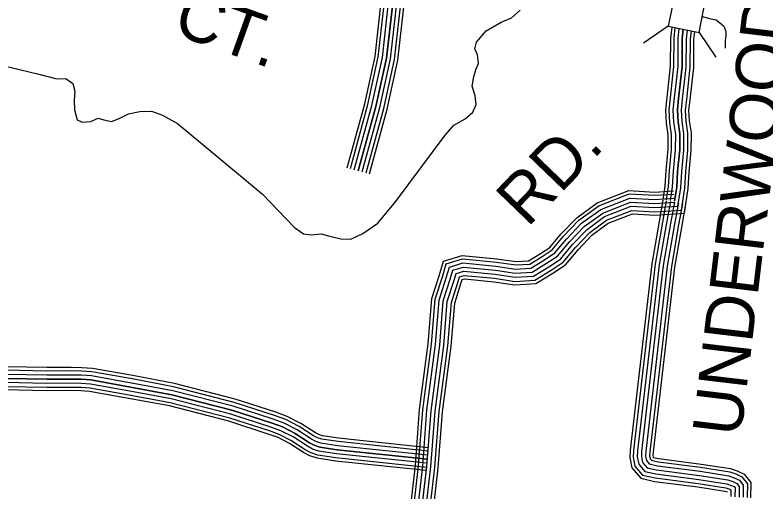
# Model space of a CAD drawing. Extents: x 1788175 to 1969470, y 584502 to 738744.
# Drawn here: x 1828747 to 1834430, y 641514 to 645120 of the extents above; entities that cross this region are included whole.
import ezdxf

# ---------------------------------------------------------------- set-up
doc = ezdxf.new("R2010")
doc.units = 0
for name, color, linetype in [('DESIGN - ROW - Right-of-Way and Easement Labels', 7, 'Continuous'), ('DESIGN - TRANSPORTATION - Text', 7, 'Continuous'), ('SURVEY - CONTOURS - Index with Text', 7, 'Continuous'), ('SURVEY - DRAINAGE - Storm Sewer', 7, 'Continuous'), ('SURVEY - TRANSPORTATION - Roads', 7, 'Continuous')]:
    doc.layers.add(name, color=color, linetype=linetype)

msp = doc.modelspace()

# ---------------------------------------------------------------- linework, layer by layer
at = {"layer": 'DESIGN - TRANSPORTATION - Text'}
for points in [[(1828600.3, 644749.8), (1828916.8, 644674.2), (1829063, 644638.3), (1829130.9, 644639.2), (1829185.3, 644602), (1829200, 644544.2), (1829194.9, 644476.2), (1829197.9, 644402.2), (1829218.8, 644326.6), (1829255, 644309.1), (1829320.8, 644316), (1829376.4, 644340.8), (1829418.5, 644327.3), (1829478.6, 644314.2), (1829534.2, 644337), (1829605.6, 644371.9), (1829691.3, 644391.1), (1829779.1, 644392.3), (1829863.4, 644363.5), (1829978, 644299.2), (1830153.6, 644153.7), (1830619.9, 643764.3), (1830862.7, 643513.8), (1830929.2, 643466.7), (1830985.3, 643457.5), (1831065.1, 643464.6), (1831119.1, 643451.4), (1831213.3, 643426.7), (1831289.2, 643425.8), (1831378.6, 643467), (1831491.4, 643546.5), (1831627.1, 643706.4), (1832002.1, 644211.4), (1832067.1, 644286.3), (1832152.3, 644335.4), (1832211.6, 644384.2), (1832236.8, 644442.6), (1832228, 644508.4), (1832207.1, 644582.1), (1832220.1, 644654.3), (1832237.4, 644712.5), (1832254.8, 644752.7), (1832246, 644818.6), (1832225.4, 644864.3), (1832238.8, 644914.4), (1832311.6, 644999.4), (1832424.6, 645065), (1832504, 645098), (1832569.2, 645156.9)], [(1833947, 645107.1), (1833957, 645107.1), (1834013.3, 645091.1), (1834053.4, 645083), (1834093.6, 645050.9), (1834109.6, 645034.8), (1834125.7, 644994.7), (1834125.7, 644962.6), (1834121.7, 644928.4), (1834121.7, 644892.3), (1834119.8, 644870)]]:
    msp.add_lwpolyline(points, dxfattribs=at)
at = {"layer": 'SURVEY - CONTOURS - Index with Text'}
for points in [[(1833652, 643726.1), (1833667.6, 643827), (1833674.5, 643944.8), (1833690.2, 644104.6), (1833690.6, 644216), (1833677.9, 644303.1), (1833672.1, 644403.8), (1833681.7, 644497.2), (1833708.2, 644733.3), (1833709.5, 644945.2), (1833718.8, 645029.1)], [(1833676.4, 643722.4), (1833692.2, 643824.3), (1833699.2, 643942.8), (1833714.9, 644103.3), (1833715.3, 644217.7), (1833702.5, 644305.6), (1833696.9, 644403.2), (1833706.3, 644494.5), (1833732.9, 644731.8), (1833734.2, 644943.8), (1833743.2, 645024.3)], [(1833707.1, 643717.6), (1833723.1, 643821.1), (1833730.1, 643940.4), (1833745.9, 644101.7), (1833746.3, 644219.9), (1833733.3, 644308.8), (1833728, 644402.5), (1833737.1, 644491.2), (1833763.9, 644730), (1833765.2, 644941.9), (1833773.7, 645018.3)], [(1833737.7, 643712.9), (1833753.9, 643817.8), (1833761, 643938), (1833776.9, 644100.2), (1833777.3, 644222.1), (1833764.2, 644311.9), (1833759.1, 644401.8), (1833768, 644487.9), (1833794.9, 644728.2), (1833796.1, 644940.1), (1833804.2, 645012.3)], [(1833804.2, 645012.3), (1833796.1, 644940.1), (1833794.9, 644728.2), (1833768, 644487.9), (1833759.1, 644401.8), (1833764.2, 644311.9), (1833777.3, 644222.1), (1833776.9, 644100.2), (1833761, 643938), (1833753.9, 643817.8), (1833737.7, 643712.9)], [(1833763.2, 643675), (1833784.8, 643814.5), (1833791.9, 643935.6), (1833807.9, 644098.6), (1833808.4, 644224.3), (1833795.1, 644315), (1833790.2, 644401.1), (1833798.8, 644484.6), (1833825.8, 644726.3), (1833827.1, 644938.3), (1833834.7, 645006.3)], [(1833790.1, 643645.6), (1833815.7, 643811.2), (1833822.8, 643933.2), (1833838.9, 644097), (1833839.4, 644226.5), (1833826, 644318.2), (1833821.3, 644400.4), (1833829.6, 644481.3), (1833856.8, 644724.5), (1833858.1, 644936.5), (1833865.3, 645000.3)], [(1833812.3, 643621.3), (1833841.3, 643808.5), (1833848.5, 643931.2), (1833864.6, 644095.7), (1833865.1, 644228.3), (1833851.6, 644320.8), (1833847, 644399.8), (1833855.2, 644478.5), (1833882.5, 644723), (1833883.8, 644935), (1833890.6, 644995.3)], [(1831699, 641046.7), (1831776.7, 641714), (1831808.9, 642137), (1831874.4, 642633.8), (1831901.9, 642975.8), (1831957.1, 643148.8), (1831989.2, 643258.6), (1832130, 643302.4), (1832393.5, 643276.9), (1832536.9, 643255.4), (1832633.9, 643260.9), (1832723.4, 643315.9), (1832794.9, 643362.9), (1832877.6, 643462.3), (1832997.8, 643587.1), (1833151.9, 643699.6), (1833390.9, 643792.6), (1833588.3, 643781.7), (1833730.8, 643790.8)], [(1831723.6, 641044), (1831801.3, 641711.7), (1831833.5, 642134.4), (1831899, 642631.2), (1831926.4, 642971), (1831980.7, 643141.5), (1832009.2, 643238.9), (1832132.6, 643277.3), (1832390.5, 643252.4), (1832535.8, 643230.6), (1832641.5, 643236.6), (1832736.7, 643295), (1832811.5, 643344.3), (1832896, 643445.8), (1833014.1, 643568.4), (1833163.9, 643677.7), (1833394.9, 643767.6), (1833588.4, 643756.9), (1833732.4, 643766.2)], [(1831754.4, 641040.5), (1831832.2, 641708.7), (1831864.3, 642131.2), (1831929.8, 642627.9), (1831957, 642964.9), (1832010.4, 643132.5), (1832034.3, 643214.3), (1832135.8, 643245.9), (1832386.7, 643221.6), (1832534.4, 643199.5), (1832651.1, 643206.1), (1832753.3, 643268.9), (1832832.4, 643320.9), (1832919.1, 643425.1), (1833034.5, 643545), (1833178.9, 643650.3), (1833399.9, 643736.3), (1833588.6, 643725.9), (1833734.4, 643735.2)], [(1831785.2, 641037), (1831863, 641705.7), (1831895.2, 642128), (1831960.6, 642624.6), (1831987.6, 642958.9), (1832040, 643123.4), (1832059.4, 643189.6), (1832139.1, 643214.4), (1832382.9, 643190.8), (1832532.9, 643168.3), (1832660.7, 643175.6), (1832769.9, 643242.7), (1832853.3, 643297.5), (1832942.2, 643404.4), (1833055, 643521.5), (1833193.9, 643622.9), (1833404.9, 643705), (1833588.7, 643694.8), (1833736.4, 643704.3)], [(1831785.2, 641037), (1831863, 641705.7), (1831895.2, 642128), (1831960.6, 642624.6), (1831987.6, 642958.9), (1832040, 643123.4), (1832059.4, 643189.6), (1832139.1, 643214.4), (1832382.9, 643190.8), (1832532.9, 643168.3), (1832660.7, 643175.6), (1832769.9, 643242.7), (1832853.3, 643297.5), (1832942.2, 643404.4), (1833055, 643521.5), (1833193.9, 643622.9), (1833404.9, 643705), (1833588.7, 643694.8), (1833736.4, 643704.3)], [(1831816, 641033.5), (1831893.9, 641702.7), (1831926, 642124.8), (1831991.5, 642621.4), (1832018.2, 642952.9), (1832069.7, 643114.4), (1832084.5, 643165), (1832142.3, 643182.9), (1832379.1, 643160.1), (1832531.5, 643137.2), (1832670.2, 643145.1), (1832786.5, 643216.5), (1832874.2, 643274.1), (1832965.3, 643383.7), (1833075.5, 643498.1), (1833208.9, 643595.5), (1833409.8, 643673.7), (1833588.8, 643663.8), (1833763.2, 643675)], [(1831846.8, 641030), (1831924.8, 641699.8), (1831956.9, 642121.6), (1832022.3, 642618.1), (1832048.8, 642946.8), (1832099.3, 643105.3), (1832109.6, 643140.3), (1832145.6, 643151.5), (1832375.3, 643129.3), (1832530.1, 643106.1), (1832679.8, 643114.6), (1832803.2, 643190.4), (1832895.1, 643250.8), (1832988.4, 643363), (1833095.9, 643474.6), (1833223.9, 643568.1), (1833414.8, 643642.3), (1833589, 643632.7), (1833790.1, 643645.6)], [(1831872.3, 641027.1), (1831950.4, 641697.3), (1831982.5, 642119), (1832047.9, 642615.4), (1832074.2, 642941.8), (1832123.9, 643097.8), (1832130.4, 643119.8), (1832148.2, 643125.4), (1832372.2, 643103.7), (1832528.9, 643080.2), (1832687.7, 643089.3), (1832817, 643168.6), (1832912.4, 643231.4), (1833007.6, 643345.8), (1833112.9, 643455.2), (1833236.4, 643545.3), (1833419, 643616.4), (1833589.1, 643606.9), (1833812.3, 643621.3)]]:
    msp.add_lwpolyline(points, dxfattribs=at)
at = {"layer": 'SURVEY - DRAINAGE - Storm Sewer'}
for p, q in [((1833690.6, 645034.7), (1833502.1, 644908.1)), ((1833923.8, 644988.8), (1834050.4, 644800.2))]:
    msp.add_line(p, q, dxfattribs=at)
msp.add_lwpolyline([(1833736.5, 645267.8), (1833690.6, 645034.7), (1833923.8, 644988.8), (1833969.6, 645221.9)], close=True, dxfattribs=at)
at = {"layer": 'SURVEY - TRANSPORTATION - Roads'}
for points in [[(1831260.9, 643965.3), (1831393.9, 644448.7), (1831471.7, 644807.1), (1831521.5, 645245.7), (1831561.4, 645570.5), (1831744.3, 647054), (1831785.9, 647316.4), (1831828.4, 647476), (1831917, 647701.2), (1831994.6, 647906.8), (1832000, 647944.8), (1831991.1, 647981.1), (1831965.6, 648039.6), (1831924.8, 648163.4), (1831911.9, 648244.4), (1831910.9, 648319.6), (1831917.7, 648441.3), (1831988.2, 649036.6)], [(1831284.8, 643958.8), (1831417.9, 644442.8), (1831496.1, 644803.1), (1831546.1, 645242.8), (1831585.9, 645567.5), (1831768.8, 647050.6), (1831810.2, 647311.2), (1831851.9, 647468.3), (1831940.1, 647692.3), (1832018.7, 647900.6), (1832025.2, 647946), (1832014.6, 647989), (1831988.8, 648048.4), (1831948.9, 648169.3), (1831936.6, 648246.5), (1831935.6, 648319.1), (1831942.4, 648439.2), (1832012.8, 649033.7)], [(1831314.6, 643950.6), (1831448, 644435.4), (1831526.7, 644798), (1831576.8, 645239.1), (1831616.7, 645563.7), (1831799.5, 647046.2), (1831840.5, 647304.8), (1831881.4, 647458.6), (1831969, 647681.2), (1832048.9, 647892.8), (1832056.7, 647947.6), (1832044, 647999), (1832017.8, 648059.5), (1831979.1, 648176.6), (1831967.5, 648249.1), (1831966.7, 648318.4), (1831973.3, 648436.5), (1832043.6, 649030)], [(1832074.4, 649026.4), (1832004.2, 648433.8), (1831997.7, 648317.8), (1831998.5, 648251.8), (1832009.4, 648184), (1832046.8, 648070.5), (1832073.5, 648008.9), (1832088.2, 647949.2), (1832079.1, 647885.1), (1831997.9, 647670), (1831910.9, 647448.9), (1831870.9, 647298.4), (1831830.2, 647041.9), (1831647.4, 645559.9), (1831607.6, 645235.5), (1831557.4, 644793), (1831478.1, 644428), (1831344.5, 643942.3)], [(1831344.5, 643942.3), (1831478.1, 644428), (1831557.4, 644793), (1831607.6, 645235.5), (1831647.4, 645559.9), (1831830.2, 647041.9), (1831870.9, 647298.4), (1831910.9, 647448.9), (1831997.9, 647670), (1832079.1, 647885.1), (1832088.2, 647949.2), (1832073.5, 648008.9), (1832046.8, 648070.5), (1832009.4, 648184), (1831998.5, 648251.8), (1831997.7, 648317.8), (1832004.2, 648433.8), (1832074.4, 649026.4)], [(1831374.4, 643934.1), (1831508.3, 644420.6), (1831588, 644787.9), (1831638.4, 645231.9), (1831678.2, 645556.2), (1831860.9, 647037.6), (1831901.3, 647292), (1831940.4, 647439.2), (1832026.9, 647658.9), (1832109.3, 647877.3), (1832119.8, 647950.7), (1832103, 648018.9), (1832075.8, 648081.6), (1832039.6, 648191.3), (1832029.5, 648254.5), (1832028.7, 648317.1), (1832035.1, 648431.1), (1832105.1, 649022.8)], [(1831404.3, 643925.9), (1831538.4, 644413.2), (1831618.6, 644782.9), (1831669.2, 645228.2), (1831709, 645552.4), (1831891.6, 647033.3), (1831931.6, 647285.5), (1831969.9, 647429.5), (1832055.8, 647647.7), (1832139.5, 647869.5), (1832151.3, 647952.3), (1832132.5, 648028.8), (1832104.8, 648092.6), (1832069.8, 648198.7), (1832060.4, 648257.1), (1832059.7, 648316.4), (1832066, 648428.4), (1832135.9, 649019.1)], [(1831429.1, 643919.1), (1831563.3, 644407.1), (1831644, 644778.7), (1831694.7, 645225.2), (1831734.5, 645549.2), (1831917.1, 647029.7), (1831956.8, 647280.2), (1831994.4, 647421.5), (1832079.8, 647638.5), (1832164.5, 647863.1), (1832177.5, 647953.6), (1832156.9, 648037.1), (1832128.8, 648101.8), (1832094.9, 648204.8), (1832086.1, 648259.3), (1832085.4, 648315.9), (1832091.6, 648426.2), (1832161.5, 649016.1)], [(1833650.1, 643720.1), (1833620.7, 643559.4), (1833565.4, 643239.3), (1833400.9, 641829.6), (1833399, 641774.1), (1833413.9, 641697.2), (1833482.4, 641618.7), (1833586.4, 641594.2), (1833913.9, 641552.3), (1834118.7, 641520.7), (1834138.5, 641513.8)], [(1833675.4, 643715.5), (1833646, 643554.9), (1833590.9, 643235.6), (1833426.5, 641827.7), (1833424.8, 641776.1), (1833437.8, 641708.9), (1833496.3, 641641.9), (1833591, 641619.6), (1833917.5, 641577.8), (1834125, 641545.8), (1834155.2, 641535.1), (1834164.4, 641531), (1834163.8, 641479.4)], [(1833705.9, 643709.9), (1833676.5, 643549.5), (1833621.6, 643231.2), (1833457.5, 641825.4), (1833455.9, 641778.5), (1833466.7, 641723), (1833513.2, 641669.7), (1833596.5, 641650.1), (1833921.8, 641608.5), (1834132.6, 641576), (1834166.8, 641563.9), (1834188.6, 641554.1), (1834195.6, 641545), (1834194.8, 641477.4)], [(1833736.4, 643704.3), (1833707.1, 643544.1), (1833652.2, 643226.8), (1833488.4, 641823), (1833487, 641781), (1833495.5, 641737.1), (1833530, 641697.6), (1833602.1, 641680.6), (1833926.1, 641639.2), (1834140.2, 641606.2), (1834178.3, 641592.7), (1834208.5, 641579.1), (1834226.7, 641555.4), (1834225.8, 641475.4)], [(1833736.4, 643704.3), (1833707.1, 643544.1), (1833652.2, 643226.8), (1833488.4, 641823), (1833487, 641781), (1833495.5, 641737.1), (1833530, 641697.6), (1833602.1, 641680.6), (1833926.1, 641639.2), (1834140.2, 641606.2), (1834178.3, 641592.7), (1834208.5, 641579.1), (1834226.7, 641555.4), (1834225.8, 641475.4)], [(1833766.9, 643698.7), (1833737.6, 643538.6), (1833682.9, 643222.3), (1833519.4, 641820.7), (1833518.1, 641783.5), (1833524.3, 641751.2), (1833546.8, 641725.5), (1833607.6, 641711.2), (1833930.5, 641669.9), (1834147.8, 641636.4), (1834189.9, 641621.5), (1834228.3, 641604.2), (1834257.9, 641565.8), (1834256.7, 641473.4)], [(1833797.4, 643693.1), (1833768.1, 643533.2), (1833713.6, 643217.9), (1833550.3, 641818.3), (1833549.2, 641785.9), (1833553.2, 641765.3), (1833563.6, 641753.4), (1833613.1, 641741.7), (1833934.8, 641700.6), (1834155.4, 641666.6), (1834201.4, 641650.3), (1834248.1, 641629.3), (1834289, 641576.2), (1834287.7, 641471.4)], [(1833821.7, 643688.7), (1833792.4, 643528.9), (1833738.1, 643214.3), (1833575, 641816.5), (1833574, 641787.9), (1833576.2, 641776.6), (1833577, 641775.6), (1833617.6, 641766.1), (1833938.2, 641725.1), (1834161.4, 641690.6), (1834210.6, 641673.3), (1834263.9, 641649.3), (1834313.8, 641584.4), (1834312.4, 641469.8)], [(1831873.7, 641823.1), (1831191.7, 641894.4), (1831067.9, 641913.6), (1831035.9, 641923.8), (1831007, 641939.4), (1830897.7, 642010.1), (1830796.9, 642062.1), (1830711.9, 642092.6), (1830406.4, 642191.3), (1829947.7, 642309.9), (1829633.1, 642368), (1829329.4, 642422.4), (1829252.3, 642427.7), (1829172.2, 642428.7), (1828988.6, 642428.1), (1828678.1, 642433.7), (1828189.2, 642480.5), (1828008.1, 642501.6), (1827874.2, 642527.3), (1827568.3, 642585.3), (1827226.5, 642632.5), (1827060.2, 642665.8)], [(1831876.4, 641848.7), (1831195, 641919.9), (1831073.8, 641938.7), (1831045.9, 641947.6), (1831020.1, 641961.5), (1830910.7, 642032.4), (1830807.2, 642085.7), (1830720.2, 642117), (1830413.6, 642216), (1829953.2, 642335), (1829637.7, 642393.3), (1829332.6, 642447.9), (1829253.3, 642453.4), (1829172.3, 642454.4), (1828988.8, 642453.8), (1828679.5, 642459.4), (1828192, 642506.1), (1828012.1, 642527), (1827879, 642552.5), (1827572.5, 642610.7), (1827230.8, 642657.9), (1827065.2, 642691)], [(1827048, 642605), (1827216.2, 642571.3), (1827558.3, 642524.1), (1827862.6, 642466.4), (1827998.7, 642440.3), (1828182.7, 642418.9), (1828674.6, 642371.7), (1828988.2, 642366.1), (1829171.9, 642366.7), (1829249.8, 642365.7), (1829321.8, 642360.8), (1829622, 642307), (1829934.3, 642249.3), (1830389.1, 642131.7), (1830691.9, 642034), (1830772.1, 642005.1), (1830866.6, 641956.4), (1830975.4, 641886), (1831011.6, 641866.5), (1831053.7, 641853.1), (1831183.7, 641832.9), (1831867.3, 641761.4)], [(1831867.3, 641761.4), (1831183.7, 641832.9), (1831053.7, 641853.1), (1831011.6, 641866.5), (1830975.4, 641886), (1830866.6, 641956.4), (1830772.1, 642005.1), (1830691.9, 642034), (1830389.1, 642131.7), (1829934.3, 642249.3), (1829622, 642307), (1829321.8, 642360.8), (1829249.8, 642365.7), (1829171.9, 642366.7), (1828988.2, 642366.1), (1828674.6, 642371.7), (1828182.7, 642418.9), (1827998.7, 642440.3), (1827862.6, 642466.4), (1827558.3, 642524.1), (1827216.2, 642571.3), (1827048, 642605)], [(1831870.5, 641792.3), (1831187.7, 641863.6), (1831060.8, 641883.3), (1831023.7, 641895.1), (1830991.2, 641912.7), (1830882.2, 641983.3), (1830784.5, 642033.6), (1830701.9, 642063.3), (1830397.7, 642161.5), (1829941, 642279.6), (1829627.5, 642337.5), (1829325.6, 642391.6), (1829251.1, 642396.7), (1829172, 642397.7), (1828988.4, 642397.1), (1828676.3, 642402.7), (1828186, 642449.7), (1828003.4, 642470.9), (1827868.4, 642496.8), (1827563.3, 642554.7), (1827221.4, 642601.9), (1827054.1, 642635.4)], [(1831864, 641730.6), (1831179.7, 641802.1), (1831046.5, 641822.8), (1830999.4, 641837.8), (1830959.6, 641859.3), (1830851.1, 641929.6), (1830759.7, 641976.6), (1830681.9, 642004.6), (1830380.4, 642101.9), (1829927.6, 642219), (1829616.4, 642276.5), (1829317.9, 642329.9), (1829248.5, 642334.8), (1829171.8, 642335.7), (1828987.9, 642335.1), (1828672.8, 642340.8), (1828179.4, 642388), (1827994, 642409.6), (1827856.8, 642435.9), (1827553.3, 642493.5), (1827211, 642540.7), (1827041.9, 642574.6)], [(1831858.3, 641675.2), (1831172.6, 641746.9), (1831033.7, 641768.4), (1830977.6, 641786.3), (1830931.2, 641811.3), (1830823.1, 641881.3), (1830737.5, 641925.4), (1830663.9, 641951.9), (1830364.9, 642048.4), (1829915.5, 642164.6), (1829606.5, 642221.6), (1829311.1, 642274.6), (1829246.3, 642279.1), (1829171.5, 642279.9), (1828987.5, 642279.4), (1828669.6, 642285.1), (1828173.6, 642332.6), (1827985.5, 642354.5), (1827846.3, 642381.2), (1827544.3, 642438.5), (1827201.7, 642485.8), (1827031, 642519.9)], [(1831860.8, 641699.8), (1831175.7, 641771.4), (1831039.4, 641792.5), (1830987.2, 641809.2), (1830943.8, 641832.6), (1830835.5, 641902.7), (1830747.3, 641948.1), (1830671.9, 641975.3), (1830371.8, 642072.1), (1829920.9, 642188.8), (1829610.9, 642246), (1829314.1, 642299.1), (1829247.3, 642303.8), (1829171.6, 642304.7), (1828987.7, 642304.1), (1828671.1, 642309.8), (1828176.2, 642357.2), (1827989.3, 642379), (1827851, 642405.5), (1827548.3, 642462.9), (1827205.9, 642510.2), (1827035.9, 642544.2)]]:
    msp.add_lwpolyline(points, dxfattribs=at)

# ---------------------------------------------------------------- texts
at = {"layer": 'DESIGN - ROW - Right-of-Way and Easement Labels'}
for s, rotation, p in [('CT.', 340.2719, (1829928.7, 644983.7)), ('UNDERWOOD', 83.2077, (1834239.3, 641924.8)), ('RD.', 46.0777, (1832624.9, 643507))]:
    msp.add_text(s, height=370, rotation=rotation, dxfattribs=at).set_placement(p)

doc.saveas('drawing.dxf')
